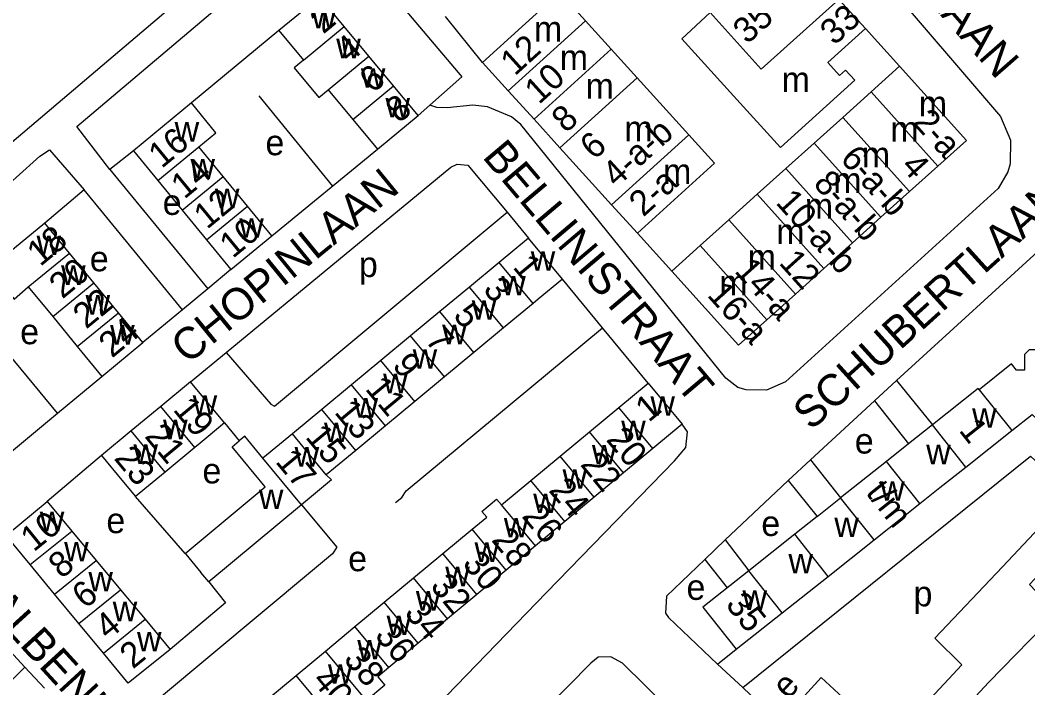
# Model space of a CAD drawing. Extents: x 159045 to 160918, y 380454 to 382516.
# Drawn here: x 159627.5 to 159786.4, y 381886.8 to 381992.1 of the extents above; entities that cross this region are included whole.
import ezdxf

# ---------------------------------------------------------------- set-up
doc = ezdxf.new("R2010")
doc.units = 0
for name, color, linetype in [('BLT_Basislijn', 7, 'Continuous'), ('BLT_Bebouwing', 7, 'Continuous'), ('BLT_Centroide', 7, 'Continuous'), ('BLT_Huisnummer', 7, 'Continuous'), ('BLT_Huisnummer_ tussenligend', 7, 'Continuous'), ('BLT_Huisnummer_reeks', 7, 'Continuous'), ('BLT_Onderverdeling_panden', 7, 'Continuous'), ('BLT_Straatnaam', 7, 'Continuous')]:
    doc.layers.add(name, color=color, linetype=linetype)

msp = doc.modelspace()

# ---------------------------------------------------------------- linework, layer by layer
at = {"layer": 'BLT_Basislijn'}
for p, q in [((159700.41, 381985.47), (159694.59, 381992.68)), ((159668.33, 381990.49), (159654.54, 381979.07)), ((159766.17, 381984.85), (159760.77, 381990.81)), ((159665.16, 381980.19), (159676.79, 381965.97)), ((159692.11, 381978.73), (159690.27, 381977.1)), ((159645.37, 381971.54), (159641.68, 381968.57)), ((159667.22, 381958.11), (159683.85, 381971.78)), ((159641.68, 381968.57), (159657.09, 381949.76)), ((159637.61, 381965.38), (159631.43, 381960.11)), ((159653.14, 381946.47), (159637.61, 381965.38)), ((159704.3, 381961.83), (159707.67, 381957.76)), ((159730.24, 381952.56), (159724.84, 381958.53)), ((159660.76, 381952.8), (159657.09, 381949.76)), ((159719.33, 381943.63), (159713.02, 381951.3)), ((159657.09, 381949.76), (159653.14, 381946.47)), ((159653.14, 381946.47), (159646.89, 381941.27)), ((159633.43, 381930.17), (159621.7, 381944.27)), ((159726.52, 381934.89), (159719.33, 381943.63)), ((159654.39, 381935.08), (159660.03, 381939.74)), ((159633.43, 381930.17), (159640.4, 381935.95)), ((159765.66, 381935.31), (159771.35, 381928.29)), ((159762.19, 381932.08), (159767.58, 381925.3)), ((159623.79, 381922.17), (159633.43, 381930.17)), ((159659.74, 381928.62), (159662.07, 381925.78)), ((159640.37, 381923.46), (159631.77, 381916.24)), ((159752.13, 381922.77), (159756.87, 381916.8)), ((159748.63, 381919.53), (159753.15, 381913.84)), ((159653.52, 381908.05), (159645.73, 381917)), ((159738.69, 381910.18), (159742.4, 381905.31)), ((159735.47, 381907.09), (159739.01, 381902.62)), ((159737.47, 381890.58), (159740.43, 381892.93)), ((159737.47, 381890.58), (159741.44, 381886.87)), ((159631.34, 381886.81), (159628.29, 381890.11))]:
    msp.add_line(p, q, dxfattribs=at)
for points in [[(159635.63, 382035.1), (159665.64, 382006.92), (159665.64, 382006.6), (159663.39, 382004.4), (159617.49, 381965.45), (159615.96, 381964.59), (159607.42, 381963.86), (159594.06, 381976.07)], [(159739.33, 382020.73), (159742.06, 382023.14), (159744.45, 382020.85), (159782.1, 381976.93), (159783.63, 381973.21), (159783.58, 381969.48), (159783.26, 381968.2), (159781.72, 381965.58), (159748.17, 381935.11), (159745.21, 381933.77), (159741.96, 381933.82), (159740.69, 381934.19), (159738.79, 381935.69), (159706.44, 381975.69), (159705.01, 381976.87), (159701.19, 381978.46), (159698.87, 381978.7), (159694.85, 381978.3), (159693.19, 381978.36), (159692.11, 381978.73)], [(159641.68, 381968.57), (159636.44, 381975.37), (159675.18, 382008.16), (159675.97, 382007.98), (159677.72, 382006.19), (159697.14, 381983.2), (159692.11, 381978.73)], [(159601.96, 381935.65), (159597.63, 381941.15), (159615.66, 381957.23), (159630.63, 381970.67), (159632.15, 381971.68), (159637.61, 381965.38)], [(159660.03, 381939.74), (159695.41, 381968.96), (159696.42, 381969.41), (159698.12, 381969.28), (159704.3, 381961.83)], [(159660.03, 381939.74), (159667.06, 381931.56), (159667.65, 381931.28), (159704.3, 381961.83)], [(159790.35, 381957.82), (159765.66, 381935.31)], [(159686.72, 381916.04), (159687.68, 381916.84), (159688.38, 381917.93), (159719.33, 381943.63)], [(159765.66, 381935.31), (159762.19, 381932.08)], [(159762.19, 381932.08), (159752.13, 381922.77)], [(159671.87, 381915.68), (159677.46, 381909.03), (159676.79, 381907.98), (159673.6, 381905.32), (159649.48, 381885.21), (159647.67, 381882.98), (159648.15, 381880.73), (159648.65, 381880.03), (159656.52, 381871.2), (159665.8, 381861.36), (159667.35, 381860.48), (159668.8, 381860.27), (159671.09, 381861.15), (159710.49, 381901.86), (159730.69, 381922.64), (159732.46, 381924.74), (159732.71, 381927.22), (159731.89, 381928.43)], [(159741.44, 381886.87), (159786.79, 381923.36), (159793.21, 381917.44)], [(159752.13, 381922.77), (159748.63, 381919.53)], [(159748.63, 381919.53), (159746.68, 381917.72), (159738.69, 381910.18)], [(159793.21, 381917.44), (159782.4, 381905.92), (159771.73, 381894.65), (159775.99, 381890.48), (159764.73, 381878.39)], [(159796.88, 381914.05), (159786.67, 381903.16), (159790.93, 381898.65), (159780.26, 381887.73), (159768.4, 381875)], [(159738.69, 381910.18), (159735.47, 381907.09)], [(159735.47, 381907.09), (159729.4, 381901.27), (159729.24, 381898.63), (159729.72, 381897.92), (159737.47, 381890.58)], [(159657.27, 381903.56), (159659.9, 381900.24), (159651.15, 381892.91)], [(159628.29, 381890.11), (159590.71, 381852.28), (159590.42, 381852.23), (159584.27, 381858.32), (159583.75, 381859.44), (159619.87, 381895.69), (159620.88, 381896.42), (159622.32, 381896.52), (159628.29, 381890.11)], [(159740.18, 381873.28), (159722.47, 381890.74), (159720.66, 381891.75), (159718.65, 381891.67), (159717.52, 381890.71), (159706.8, 381879.85), (159706.18, 381879.18)], [(159741.44, 381886.87), (159746.16, 381882.45), (159747.48, 381882.45), (159749.01, 381883.21), (159753.81, 381888.48), (159764.73, 381878.39)]]:
    msp.add_lwpolyline(points, dxfattribs=at)
at = {"layer": 'BLT_Bebouwing'}
for p, q in [((159700.41, 381985.47), (159712.59, 381996.52)), ((159760.77, 381990.81), (159756.58, 381995.45)), ((159714.62, 381994.25), (159716.65, 381992.01)), ((159716.65, 381992.01), (159720.72, 381987.53)), ((159668.33, 381990.49), (159672.21, 381985.81)), ((159682.51, 381986.46), (159678.63, 381991.14)), ((159720.72, 381987.53), (159724.79, 381983.04)), ((159686.39, 381981.78), (159682.51, 381986.46)), ((159704.48, 381980.98), (159700.41, 381985.47)), ((159766.17, 381984.85), (159761.7, 381980.83)), ((159724.79, 381983.04), (159732.94, 381974.06)), ((159676.09, 381981.14), (159679.97, 381976.46)), ((159690.27, 381977.1), (159686.39, 381981.78)), ((159708.55, 381976.49), (159704.48, 381980.98)), ((159761.7, 381980.83), (159757.21, 381976.79)), ((159654.54, 381979.07), (159645.37, 381971.54)), ((159679.97, 381976.46), (159683.85, 381971.78)), ((159683.85, 381971.78), (159690.27, 381977.1)), ((159712.62, 381972), (159708.55, 381976.49)), ((159757.21, 381976.79), (159752.71, 381972.75)), ((159645.37, 381971.54), (159649.22, 381966.86)), ((159659.53, 381967.48), (159655.68, 381972.16)), ((159720.77, 381963.02), (159712.62, 381972)), ((159752.71, 381972.75), (159748.22, 381968.72)), ((159748.22, 381968.72), (159743.72, 381964.68)), ((159767.73, 381965.09), (159772.22, 381969.12)), ((159649.22, 381966.86), (159653.07, 381962.17)), ((159663.38, 381962.79), (159659.53, 381967.48)), ((159763.23, 381961.05), (159767.73, 381965.09)), ((159743.72, 381964.68), (159739.23, 381960.64)), ((159653.07, 381962.17), (159656.92, 381957.49)), ((159667.22, 381958.11), (159663.38, 381962.79)), ((159724.84, 381958.53), (159720.77, 381963.02)), ((159631.43, 381960.11), (159622.65, 381952.9)), ((159635.29, 381955.4), (159631.43, 381960.11)), ((159758.74, 381957.01), (159763.23, 381961.05)), ((159656.92, 381957.49), (159660.76, 381952.8)), ((159660.76, 381952.8), (159667.22, 381958.11)), ((159707.67, 381957.76), (159703.02, 381953.9)), ((159713.02, 381951.3), (159707.67, 381957.76)), ((159754.24, 381952.97), (159758.74, 381957.01)), ((159639.16, 381950.69), (159635.29, 381955.4)), ((159734.73, 381956.6), (159730.24, 381952.56)), ((159703.02, 381953.9), (159698.37, 381950.04)), ((159749.75, 381948.93), (159754.24, 381952.97)), ((159643.02, 381945.98), (159639.16, 381950.69)), ((159628.81, 381950.08), (159632.68, 381945.37)), ((159698.37, 381950.04), (159693.71, 381946.18)), ((159708.38, 381947.45), (159703.72, 381943.59)), ((159745.25, 381944.89), (159749.75, 381948.93)), ((159646.89, 381941.27), (159643.02, 381945.98)), ((159693.71, 381946.18), (159689.06, 381942.32)), ((159632.68, 381945.37), (159636.54, 381940.66)), ((159703.72, 381943.59), (159699.07, 381939.72)), ((159640.4, 381935.95), (159646.89, 381941.27)), ((159689.06, 381942.32), (159684.4, 381938.46)), ((159636.54, 381940.66), (159640.4, 381935.95)), ((159699.07, 381939.72), (159694.41, 381935.86)), ((159684.4, 381938.46), (159679.75, 381934.6)), ((159654.39, 381935.08), (159649.72, 381931.21)), ((159659.74, 381928.62), (159654.39, 381935.08)), ((159694.41, 381935.86), (159689.76, 381932)), ((159721.9, 381931.06), (159726.52, 381934.89)), ((159726.52, 381934.89), (159731.89, 381928.43)), ((159679.75, 381934.6), (159675.09, 381930.74)), ((159689.76, 381932), (159685.1, 381928.14)), ((159649.72, 381931.21), (159645.04, 381927.34)), ((159675.09, 381930.74), (159670.44, 381926.88)), ((159717.28, 381927.22), (159721.9, 381931.06)), ((159731.89, 381928.43), (159727.27, 381924.6)), ((159645.04, 381927.34), (159640.37, 381923.46)), ((159670.44, 381926.88), (159665.8, 381923.04)), ((159685.1, 381928.14), (159680.45, 381924.28)), ((159712.66, 381923.37), (159717.28, 381927.22)), ((159771.35, 381928.29), (159767.58, 381925.3)), ((159776.62, 381921.66), (159783.85, 381927.4)), ((159767.58, 381925.3), (159764.11, 381922.55)), ((159655.07, 381924.75), (159650.4, 381920.87)), ((159680.45, 381924.28), (159675.79, 381920.42)), ((159727.27, 381924.6), (159722.65, 381920.76)), ((159708.04, 381919.53), (159712.66, 381923.37)), ((159764.11, 381922.55), (159756.87, 381916.8)), ((159650.4, 381920.87), (159645.73, 381917)), ((159675.79, 381920.42), (159676.63, 381919.63)), ((159722.65, 381920.76), (159718.03, 381916.91)), ((159676.63, 381919.63), (159671.87, 381915.68)), ((159703.41, 381915.69), (159708.04, 381919.53)), ((159631.77, 381916.24), (159635.65, 381911.56)), ((159671.87, 381915.68), (159657.27, 381903.56)), ((159718.03, 381916.91), (159713.4, 381913.07)), ((159753.15, 381913.84), (159756.87, 381916.8)), ((159762.14, 381910.17), (159769.38, 381915.91)), ((159713.4, 381913.07), (159708.78, 381909.23)), ((159753.15, 381913.84), (159749.64, 381911.06)), ((159635.65, 381911.56), (159639.5, 381906.93)), ((159694.17, 381908.01), (159698.79, 381911.85)), ((159749.64, 381911.06), (159742.4, 381905.31)), ((159754.9, 381904.42), (159762.14, 381910.17)), ((159653.65, 381907.9), (159653.52, 381908.05)), ((159653.65, 381907.9), (159656.03, 381905.05)), ((159689.54, 381904.17), (159694.17, 381908.01)), ((159708.78, 381909.23), (159704.16, 381905.39)), ((159632.95, 381901.62), (159629.11, 381906.27)), ((159639.5, 381906.93), (159643.36, 381902.29)), ((159657.27, 381903.56), (159656.03, 381905.05)), ((159704.16, 381905.39), (159699.54, 381901.55)), ((159684.92, 381900.33), (159689.54, 381904.17)), ((159747.67, 381898.67), (159754.9, 381904.42)), ((159636.8, 381896.98), (159632.95, 381901.62)), ((159643.36, 381902.29), (159647.21, 381897.66)), ((159699.54, 381901.55), (159694.91, 381897.71)), ((159680.3, 381896.49), (159684.92, 381900.33)), ((159740.43, 381892.93), (159747.67, 381898.67)), ((159640.64, 381892.33), (159636.8, 381896.98)), ((159647.21, 381897.66), (159651.15, 381892.91)), ((159694.91, 381897.71), (159690.29, 381893.87)), ((159675.68, 381892.65), (159680.3, 381896.49)), ((159690.29, 381893.87), (159685.67, 381890.03)), ((159671.05, 381888.8), (159675.68, 381892.65)), ((159666.43, 381884.96), (159671.05, 381888.8))]:
    msp.add_line(p, q, dxfattribs=at)
for points in [[(159678.63, 381991.14), (159674.75, 381995.81), (159668.33, 381990.49)], [(159736.3, 381993.33), (159731.84, 381989.18), (159739.98, 381980.2)], [(159759.09, 381982.68), (159757.66, 381984.25), (159756.7, 381983.38), (159754.84, 381985.43), (159760.77, 381990.81)], [(159672.21, 381985.81), (159670.73, 381984.59), (159674.62, 381979.92), (159676.09, 381981.14)], [(159772.22, 381969.12), (159776.71, 381973.16), (159766.17, 381984.85)], [(159739.98, 381980.2), (159747.37, 381972.05), (159759.09, 381982.68)], [(159655.68, 381972.16), (159658.38, 381974.38), (159654.54, 381979.07)], [(159732.94, 381974.06), (159737.01, 381969.57), (159724.84, 381958.53)], [(159739.23, 381960.64), (159736.71, 381958.37), (159734.73, 381956.6)], [(159622.65, 381952.9), (159626.56, 381948.13), (159628.81, 381950.08)], [(159730.24, 381952.56), (159740.76, 381940.86), (159745.25, 381944.89)], [(159713.02, 381951.3), (159709.18, 381948.11), (159708.38, 381947.45)], [(159795.35, 381933.11), (159790.52, 381937.61), (159789.76, 381936.8), (159788.5, 381936.8), (159788.51, 381939.45), (159787.82, 381940.14), (159786.59, 381940.14), (159785.85, 381939.41), (159785.85, 381936.93), (159784.61, 381936.93), (159783.83, 381937.91), (159778.73, 381933.85)], [(159778.73, 381933.85), (159778.58, 381934.04), (159771.35, 381928.29)], [(159783.85, 381927.4), (159787.06, 381929.94), (159789.91, 381927.28)], [(159659.74, 381928.62), (159655.9, 381925.43), (159655.07, 381924.75)], [(159653.52, 381908.05), (159666.17, 381918.54), (159660.94, 381924.84), (159662.07, 381925.78)], [(159665.8, 381923.04), (159662.93, 381926.5), (159662.07, 381925.78)], [(159640.37, 381923.46), (159643.56, 381919.61), (159645.73, 381917)], [(159769.38, 381915.91), (159772.53, 381918.42), (159776.62, 381921.66)], [(159629.11, 381906.27), (159625.3, 381910.88), (159631.77, 381916.24)], [(159698.79, 381911.85), (159701.08, 381913.75), (159700.32, 381914.66), (159702.62, 381916.57), (159703.41, 381915.69)], [(159742.4, 381905.31), (159735.16, 381899.56), (159740.43, 381892.93)], [(159651.15, 381892.91), (159644.57, 381887.58), (159640.64, 381892.33)], [(159685.67, 381890.03), (159683.94, 381888.59), (159685.04, 381887.27), (159682.15, 381884.87), (159681.04, 381886.18)]]:
    msp.add_lwpolyline(points, dxfattribs=at)
at = {"layer": 'BLT_Onderverdeling_panden'}
for p, q in [((159704.48, 381980.98), (159716.65, 381992.01)), ((159672.21, 381985.81), (159678.63, 381991.14)), ((159708.55, 381976.49), (159720.72, 381987.53)), ((159676.09, 381981.14), (159682.51, 381986.46)), ((159712.62, 381972), (159724.79, 381983.04)), ((159679.97, 381976.46), (159686.39, 381981.78)), ((159772.22, 381969.12), (159761.7, 381980.83)), ((159767.73, 381965.09), (159757.21, 381976.79)), ((159720.77, 381963.02), (159732.94, 381974.06)), ((159649.22, 381966.86), (159655.68, 381972.16)), ((159763.23, 381961.05), (159752.71, 381972.75)), ((159758.74, 381957.01), (159748.22, 381968.72)), ((159653.07, 381962.17), (159659.53, 381967.48)), ((159754.24, 381952.97), (159743.72, 381964.68)), ((159656.92, 381957.49), (159663.38, 381962.79)), ((159749.75, 381948.93), (159739.23, 381960.64)), ((159628.81, 381950.08), (159635.29, 381955.4)), ((159745.25, 381944.89), (159734.73, 381956.6)), ((159708.38, 381947.45), (159703.02, 381953.9)), ((159632.68, 381945.37), (159639.16, 381950.69)), ((159703.72, 381943.59), (159698.37, 381950.04)), ((159636.54, 381940.66), (159643.02, 381945.98)), ((159699.07, 381939.72), (159693.71, 381946.18)), ((159694.41, 381935.86), (159689.06, 381942.32)), ((159689.76, 381932), (159684.4, 381938.46)), ((159685.1, 381928.14), (159679.75, 381934.6)), ((159778.73, 381933.85), (159783.85, 381927.4)), ((159655.07, 381924.75), (159649.72, 381931.21)), ((159680.45, 381924.28), (159675.09, 381930.74)), ((159727.27, 381924.6), (159721.9, 381931.06)), ((159650.4, 381920.87), (159645.04, 381927.34)), ((159675.79, 381920.42), (159670.44, 381926.88)), ((159722.65, 381920.76), (159717.28, 381927.22)), ((159776.62, 381921.66), (159771.35, 381928.29)), ((159671.87, 381915.68), (159665.8, 381923.04)), ((159718.03, 381916.91), (159712.66, 381923.37)), ((159769.38, 381915.91), (159764.11, 381922.55)), ((159713.4, 381913.07), (159708.04, 381919.53)), ((159708.78, 381909.23), (159703.41, 381915.69)), ((159762.14, 381910.17), (159756.87, 381916.8)), ((159629.11, 381906.27), (159635.65, 381911.56)), ((159704.16, 381905.39), (159698.79, 381911.85)), ((159754.9, 381904.42), (159749.64, 381911.06)), ((159699.54, 381901.55), (159694.17, 381908.01)), ((159632.95, 381901.62), (159639.5, 381906.93)), ((159747.67, 381898.67), (159742.4, 381905.31)), ((159694.91, 381897.71), (159689.54, 381904.17)), ((159636.8, 381896.98), (159643.36, 381902.29)), ((159690.29, 381893.87), (159684.92, 381900.33)), ((159640.64, 381892.33), (159647.21, 381897.66)), ((159685.67, 381890.03), (159680.3, 381896.49)), ((159681.04, 381886.18), (159675.68, 381892.65)), ((159676.42, 381882.34), (159671.05, 381888.8))]:
    msp.add_line(p, q, dxfattribs=at)
msp.add_lwpolyline([(159736.3, 381993.33), (159744.34, 381984.42), (159756.58, 381995.45)], dxfattribs=at)

# ---------------------------------------------------------------- texts
at = {"layer": 'BLT_Centroide'}
for s, p in [('w', (159673.48, 381990.81)), ('m', (159708.53, 381988.75)), ('w', (159677.36, 381986.12)), ('m', (159712.6, 381984.25)), ('w', (159681.24, 381981.47)), ('m', (159716.67, 381979.75)), ('m', (159747.58, 381980.77)), ('w', (159685.12, 381976.78)), ('m', (159769.2, 381976.97)), ('w', (159651.88, 381972.97)), ('m', (159722.78, 381973.03)), ('m', (159764.72, 381972.95)), ('e', (159666.2, 381970.82)), ('m', (159760.22, 381968.92)), ('w', (159654.38, 381967.16)), ('m', (159728.89, 381966.28)), ('m', (159755.72, 381964.89)), ('w', (159658.23, 381962.47)), ('e', (159650, 381961.41)), ('m', (159751.23, 381960.84)), ('w', (159662.07, 381957.81)), ('m', (159746.73, 381956.8)), ('w', (159630.12, 381955.09)), ('e', (159638.51, 381952.52)), ('w', (159708.02, 381952.61)), ('m', (159742.23, 381952.77)), ('p', (159680.93, 381951.62)), ('w', (159633.98, 381950.38)), ('w', (159703.38, 381948.73)), ('m', (159737.75, 381948.73)), ('w', (159637.84, 381945.69)), ('w', (159698.72, 381944.89)), ('e', (159627.53, 381941.02)), ('w', (159641.71, 381940.97)), ('w', (159694.06, 381941.02)), ('w', (159689.41, 381937.17)), ('w', (159684.75, 381933.3)), ('w', (159654.73, 381929.91)), ('w', (159680.09, 381929.45)), ('w', (159726.89, 381929.75)), ('w', (159777.6, 381927.84)), ('w', (159650.06, 381926.03)), ('w', (159675.44, 381925.58)), ('w', (159722.28, 381925.89)), ('e', (159759.11, 381923.78)), ('w', (159645.39, 381922.16)), ('w', (159717.66, 381922.08)), ('w', (159770.37, 381922.09)), ('w', (159670.8, 381921.72)), ('e', (159656.27, 381919.07)), ('w', (159713.03, 381918.23)), ('w', (159763.12, 381916.34)), ('w', (159665.17, 381915.03)), ('w', (159708.41, 381914.39)), ('w', (159630.62, 381911.53)), ('e', (159641.12, 381911.23)), ('w', (159703.78, 381910.55)), ('e', (159744.37, 381910.78)), ('w', (159755.88, 381910.62)), ('w', (159634.46, 381906.78)), ('w', (159699.16, 381906.7)), ('e', (159679.24, 381905.23)), ('w', (159748.65, 381904.88)), ('w', (159638.29, 381902.06)), ('w', (159694.55, 381902.86)), ('e', (159732.58, 381900.71)), ('w', (159689.92, 381899.02)), ('w', (159741.41, 381899.12)), ('p', (159768.37, 381899.7)), ('w', (159642.12, 381897.34)), ('w', (159685.3, 381895.17)), ('w', (159645.95, 381892.59)), ('w', (159680.67, 381891.33)), ('w', (159676.05, 381887.48))]:
    msp.add_text(s, height=4, dxfattribs=at).set_placement(p)
at = {"layer": 'BLT_Huisnummer'}
for s, rotation, p in [('2', 39.6824, (159675.31, 381989.83)), ('33', 42.2124, (159755.89, 381988.02)), ('12', 42.212, (159705.51, 381983.22)), ('8', 39.6824, (159687.25, 381975.76)), ('8', 42.2122, (159713.57, 381974.2)), ('16', 39.3965, (159649.83, 381968.64)), ('10', 39.3974, (159661.04, 381954.45)), ('18', 39.376, (159630.68, 381953.17)), ('1', 309.6691, (159705.06, 381953.15)), ('5', 309.6639, (159695.66, 381945.48)), ('24', 39.3716, (159642, 381938.74)), ('9', 309.6682, (159686.06, 381937.61)), ('19', 309.6596, (159651.51, 381930.67)), ('13', 309.6682, (159676.94, 381930.25)), ('1', 39.7222, (159726.62, 381928.61)), ('20', 309.7209, (159719.78, 381925.92)), ('23', 309.6603, (159642.2, 381922.98)), ('17', 309.6682, (159667.64, 381922.47)), ('24', 309.7209, (159710.73, 381917.93)), ('10', 39.0095, (159629.66, 381908.17)), ('28', 309.7209, (159701.7, 381910.1)), ('32', 309.7209, (159692.04, 381902.81)), ('6', 39.0085, (159637.77, 381899.18)), ('36', 309.7209, (159683.29, 381895.03)), ('2', 39.0043, (159645.29, 381889.71)), ('40', 309.7209, (159673.43, 381887.93))]:
    msp.add_text(s, height=4, rotation=rotation, dxfattribs=at).set_placement(p)
at = {"layer": 'BLT_Huisnummer_ tussenligend'}
for s, rotation, p in [('4', 39.6824, (159679.37, 381985.24)), ('6', 39.6824, (159683.1, 381980.48)), ('10', 42.212, (159709.31, 381978.72)), ('14', 39.3974, (159653.4, 381963.79)), ('4', 311.941, (159766.23, 381968.97)), ('12', 39.3974, (159656.98, 381959.04)), ('12', 311.938, (159747.01, 381953.78)), ('20', 39.376, (159634.18, 381948.06)), ('3', 309.6691, (159700.37, 381949.59)), ('22', 39.376, (159637.93, 381943.31)), ('7', 309.6639, (159691.24, 381941.59)), ('11', 309.6682, (159681.8, 381933.94)), ('21', 309.6596, (159647.03, 381926.46)), ('15', 309.6682, (159672.36, 381926.35)), ('22', 309.7209, (159715.72, 381922.01)), ('26', 309.7209, (159706.49, 381913.86)), ('8', 39.0085, (159634.04, 381903.93)), ('30', 309.7209, (159697.11, 381906.37)), ('34', 309.7209, (159687.96, 381898.58)), ('4', 39.0043, (159641.38, 381894.28)), ('38', 309.7209, (159678.37, 381891.29))]:
    msp.add_text(s, height=4, rotation=rotation, dxfattribs=at).set_placement(p)
at = {"layer": 'BLT_Huisnummer_reeks'}
for s, rotation, p in [('35-a-37', 42.2124, (159742.16, 381988.22)), ('2-a', 311.941, (159768.09, 381975.92)), ('6', 42.2125, (159718.04, 381969.96)), ('4-a-b', 42.2148, (159721.54, 381965.62)), ('6-a-b', 311.9407, (159756.66, 381970.17)), ('8-a-b', 311.9401, (159752.42, 381966.23)), ('2-a', 42.2129, (159725.77, 381960.99)), ('10-a-b', 311.938, (159746.51, 381963.28)), ('14-a', 311.9404, (159740.01, 381952.48)), ('16-a', 311.9377, (159735.7, 381948.69)), ('1', 308.4633, (159775.4, 381927.41)), ('t/m', 308.4455, (159760.71, 381917.59)), ('35', 308.4497, (159738.6, 381899.93)), ('67a t/m e', 47.1858, (159735.46, 381870.7))]:
    msp.add_text(s, height=4, rotation=rotation, dxfattribs=at).set_placement(p)
at = {"layer": 'BLT_Straatnaam'}
for s, rotation, p in [('DONIZETTILAAN', 311.1878, (159746.84, 382022.28)), ('BELLINISTRAAT', 310.245, (159700.26, 381970.53)), ('CHOPINLAAN', 39.2191, (159653.93, 381937.74)), ('SCHUBERTLAAN', 42.1276, (159752.22, 381927.29)), ('ALBENIZWEG', 312.4447, (159621.78, 381899.58))]:
    msp.add_text(s, height=5, rotation=rotation, dxfattribs=at).set_placement(p)

doc.saveas('drawing.dxf')
